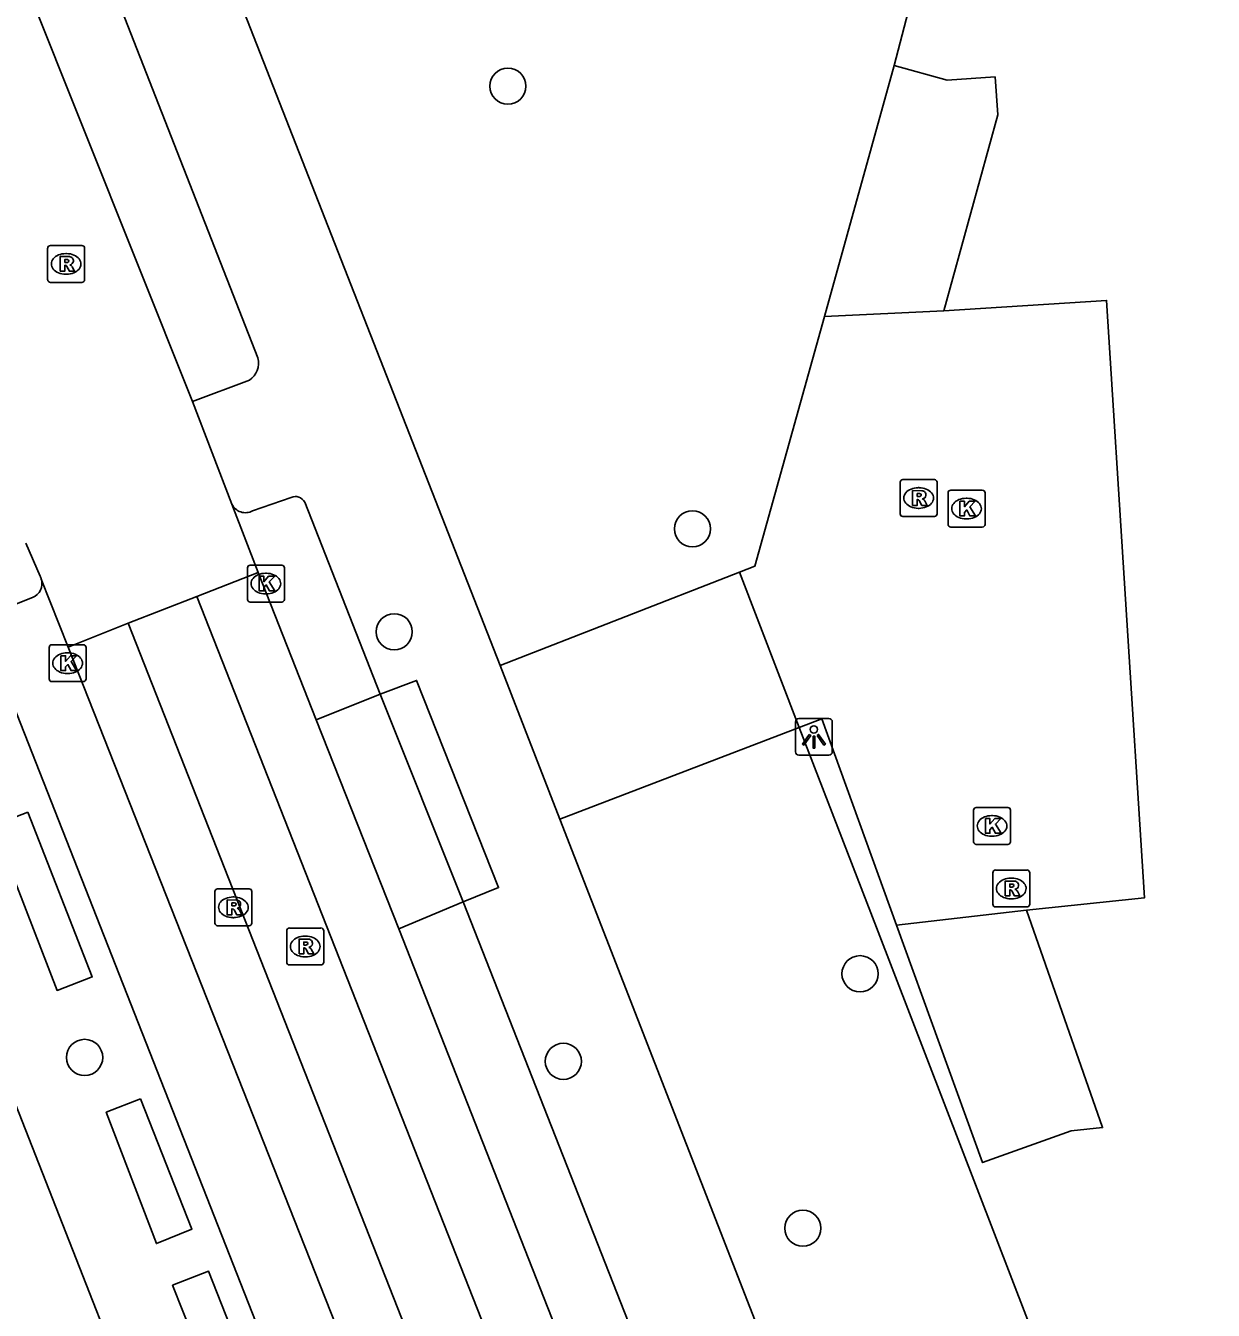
# Model space of a CAD drawing. Extents: x 159689 to 160786, y 387323 to 388339.
# Drawn here: x 160289.04 to 160321.18, y 387535.31 to 387570.09 of the extents above; entities that cross this region are included whole.
import ezdxf

# ---------------------------------------------------------------- set-up
doc = ezdxf.new("R2010")
doc.units = 0
for name, color, linetype in [('IMGEO_Boom', 7, 'Continuous'), ('IMGEO_Groenvoorziening', 7, 'Continuous'), ('IMGEO_Kolk', 7, 'Continuous'), ('IMGEO_Lichtpunt', 7, 'Continuous'), ('IMGEO_Parkeervlak_open', 7, 'Continuous'), ('IMGEO_Rijbaan_lokaal_gesloten', 7, 'Continuous'), ('IMGEO_Rijbaan_lokaal_open', 7, 'Continuous'), ('IMGEO_Rioolput', 7, 'Continuous'), ('IMGEO_Voetpad_gesloten', 7, 'Continuous'), ('IMGEO_Voetpad_open', 7, 'Continuous')]:
    doc.layers.add(name, color=color, linetype=linetype)

msp = doc.modelspace()

# ---------------------------------------------------------------- linework, layer by layer
at = {"layer": 'IMGEO_Boom'}
for centre in [(160302.091, 387568.449), (160307.084, 387556.468), (160299.015, 387553.681), (160311.619, 387544.425), (160290.637, 387542.16), (160303.591, 387542.053), (160310.072, 387537.535)]:
    msp.add_circle(centre, 0.489, dxfattribs=at)
at = {"layer": 'IMGEO_Groenvoorziening'}
for points in [[(160300.946, 387574.526), (160302.11, 387571.505), (160313.354, 387572.134), (160312.54, 387569.007)], [(160309.976, 387551.092), (160312.063, 387545.673), (160321.179, 387522.015), (160315.033, 387518.967)]]:
    msp.add_lwpolyline(points, dxfattribs=at)
at = {"layer": 'IMGEO_Kolk'}
for p, q in [((160314.001, 387556.589), (160314.001, 387557.441)), ((160314.076, 387557.515), (160314.928, 387557.515)), ((160314.489, 387557.295), (160314.514, 387557.295)), ((160315.002, 387557.441), (160315.002, 387556.589)), ((160314.512, 387556.735), (160314.487, 387556.735)), ((160314.928, 387556.515), (160314.076, 387556.515)), ((160295.042, 387554.559), (160295.042, 387555.411)), ((160295.117, 387555.485), (160295.969, 387555.485)), ((160295.53, 387555.265), (160295.555, 387555.265)), ((160296.043, 387555.411), (160296.043, 387554.559)), ((160295.969, 387554.485), (160295.117, 387554.485)), ((160295.553, 387554.705), (160295.528, 387554.705)), ((160289.676, 387552.405), (160289.676, 387553.257)), ((160289.751, 387553.331), (160290.603, 387553.331)), ((160290.164, 387553.111), (160290.189, 387553.111)), ((160290.677, 387553.257), (160290.677, 387552.405)), ((160290.187, 387552.551), (160290.162, 387552.551)), ((160290.603, 387552.331), (160289.751, 387552.331)), ((160314.766, 387548.925), (160315.618, 387548.925)), ((160314.691, 387547.999), (160314.691, 387548.851)), ((160315.179, 387548.705), (160315.204, 387548.705)), ((160315.692, 387548.851), (160315.692, 387547.999)), ((160315.618, 387547.925), (160314.766, 387547.925)), ((160315.202, 387548.145), (160315.177, 387548.145))]:
    msp.add_line(p, q, dxfattribs=at)
for points in [[(160314.001, 387556.589), (160314.001, 387557.441)], [(160314.076, 387557.515), (160314.928, 387557.515)], [(160315.002, 387557.441), (160315.002, 387556.589)], [(160314.322, 387557.215), (160314.445, 387557.215), (160314.445, 387557.064), (160314.575, 387557.215), (160314.739, 387557.215), (160314.593, 387557.064), (160314.746, 387556.815), (160314.594, 387556.815), (160314.509, 387556.979), (160314.445, 387556.912), (160314.445, 387556.815), (160314.322, 387556.815), (160314.322, 387557.215)], [(160314.928, 387556.515), (160314.076, 387556.515)], [(160295.042, 387554.559), (160295.042, 387555.411)], [(160295.117, 387555.485), (160295.969, 387555.485)], [(160295.363, 387555.185), (160295.486, 387555.185), (160295.486, 387555.034), (160295.616, 387555.185), (160295.78, 387555.185), (160295.634, 387555.034), (160295.787, 387554.785), (160295.635, 387554.785), (160295.55, 387554.949), (160295.486, 387554.882), (160295.486, 387554.785), (160295.363, 387554.785), (160295.363, 387555.185)], [(160296.043, 387555.411), (160296.043, 387554.559)], [(160295.969, 387554.485), (160295.117, 387554.485)], [(160289.676, 387552.405), (160289.676, 387553.257)], [(160289.751, 387553.331), (160290.603, 387553.331)], [(160290.677, 387553.257), (160290.677, 387552.405)], [(160289.997, 387553.031), (160290.12, 387553.031), (160290.12, 387552.88), (160290.25, 387553.031), (160290.414, 387553.031), (160290.268, 387552.88), (160290.421, 387552.631), (160290.269, 387552.631), (160290.184, 387552.795), (160290.12, 387552.728), (160290.12, 387552.631), (160289.997, 387552.631), (160289.997, 387553.031)], [(160290.603, 387552.331), (160289.751, 387552.331)], [(160314.766, 387548.925), (160315.618, 387548.925)], [(160314.691, 387547.999), (160314.691, 387548.851)], [(160315.012, 387548.625), (160315.135, 387548.625), (160315.135, 387548.474), (160315.265, 387548.625), (160315.429, 387548.625), (160315.283, 387548.474), (160315.436, 387548.225), (160315.284, 387548.225), (160315.199, 387548.389), (160315.135, 387548.322), (160315.135, 387548.225), (160315.012, 387548.225), (160315.012, 387548.625)], [(160315.692, 387548.851), (160315.692, 387547.999)], [(160315.618, 387547.925), (160314.766, 387547.925)]]:
    msp.add_lwpolyline(points, dxfattribs=at)
for centre, start, end in [((160314.078, 387557.439), 91.552, 178.448), ((160314.078, 387557.439), 91.552, 178.448), ((160314.926, 387557.439), 1.552, 88.448), ((160314.926, 387557.439), 1.552, 88.448), ((160314.078, 387556.591), 181.552, 268.448), ((160314.078, 387556.591), 181.552, 268.448), ((160314.926, 387556.591), 271.552, 358.448), ((160314.926, 387556.591), 271.552, 358.448), ((160295.119, 387555.409), 91.552, 178.448), ((160295.119, 387555.409), 91.552, 178.448), ((160295.967, 387555.409), 1.552, 88.448), ((160295.967, 387555.409), 1.552, 88.448), ((160295.119, 387554.561), 181.552, 268.448), ((160295.119, 387554.561), 181.552, 268.448), ((160295.967, 387554.561), 271.552, 358.448), ((160295.967, 387554.561), 271.552, 358.448), ((160289.753, 387553.255), 91.552, 178.448), ((160289.753, 387553.255), 91.552, 178.448), ((160290.601, 387553.255), 1.552, 88.448), ((160290.601, 387553.255), 1.552, 88.448), ((160289.753, 387552.407), 181.552, 268.448), ((160289.753, 387552.407), 181.552, 268.448), ((160290.601, 387552.407), 271.552, 358.448), ((160290.601, 387552.407), 271.552, 358.448), ((160314.768, 387548.849), 91.552, 178.448), ((160314.768, 387548.849), 91.552, 178.448), ((160315.616, 387548.849), 1.552, 88.448), ((160315.616, 387548.849), 1.552, 88.448), ((160314.768, 387548.001), 181.552, 268.448), ((160314.768, 387548.001), 181.552, 268.448), ((160315.616, 387548.001), 271.552, 358.448), ((160315.616, 387548.001), 271.552, 358.448)]:
    msp.add_arc(centre, 0.0765, start, end, dxfattribs=at)
for centre, major_axis, ratio, start_param, end_param in [((160314.488, 387557.015), (-0.387, 0.002), 0.722429, 4.712389, 7.853982), ((160314.513, 387557.015), (-0.39, 0.002), 0.717154, 1.570796, 4.712389), ((160295.529, 387554.985), (-0.387, 0.002), 0.722429, 4.712389, 7.853982), ((160295.554, 387554.985), (-0.39, 0.002), 0.717154, 1.570796, 4.712389), ((160290.163, 387552.831), (-0.387, 0.002), 0.722429, 4.712389, 7.853982), ((160290.188, 387552.831), (-0.39, 0.002), 0.717154, 1.570796, 4.712389), ((160315.178, 387548.425), (-0.387, 0.002), 0.722429, 4.712389, 7.853982), ((160315.203, 387548.425), (-0.39, 0.002), 0.717154, 1.570796, 4.712389)]:
    msp.add_ellipse(centre, major_axis=major_axis, ratio=ratio, start_param=start_param, end_param=end_param, dxfattribs=at)
at = {"layer": 'IMGEO_Lichtpunt'}
for p, q in [((160309.872, 387551.24), (160309.872, 387550.433)), ((160309.872, 387551.24), (160309.872, 387550.433)), ((160310.774, 387551.335), (160309.966, 387551.335)), ((160310.774, 387551.335), (160309.966, 387551.335)), ((160310.868, 387550.433), (160310.868, 387551.24)), ((160310.868, 387550.433), (160310.868, 387551.24)), ((160309.966, 387550.339), (160310.774, 387550.339)), ((160309.966, 387550.339), (160310.774, 387550.339))]:
    msp.add_line(p, q, dxfattribs=at)
for points in [[(160310.246, 387550.904), (160310.285, 387550.876), (160310.097, 387550.614), (160310.059, 387550.641), (160310.246, 387550.904)], [(160310.348, 387550.856), (160310.395, 387550.856), (160310.395, 387550.534), (160310.348, 387550.534), (160310.348, 387550.856)], [(160310.458, 387550.876), (160310.496, 387550.903), (160310.683, 387550.641), (160310.644, 387550.613), (160310.458, 387550.876)]]:
    msp.add_lwpolyline(points, dxfattribs=at)
msp.add_circle((160310.371, 387551.038), 0.0994, dxfattribs=at)
for centre, start, end in [((160309.966, 387551.24), 90, 180), ((160309.966, 387551.24), 90, 180), ((160310.774, 387551.24), 0, 90), ((160310.774, 387551.24), 0, 90), ((160309.966, 387550.433), 180, 270), ((160309.966, 387550.433), 180, 270), ((160310.774, 387550.433), 270, 0), ((160310.774, 387550.433), 270, 360)]:
    msp.add_arc(centre, 0.0946, start, end, dxfattribs=at)
at = {"layer": 'IMGEO_Parkeervlak_open'}
for points in [[(160312.54, 387569.007), (160310.655, 387562.217)], [(160312.54, 387569.007), (160313.979, 387568.614), (160315.274, 387568.702), (160315.347, 387567.674), (160313.891, 387562.371)], [(160316.123, 387546.148), (160318.185, 387540.259), (160317.334, 387540.174), (160314.936, 387539.312), (160312.608, 387545.737)]]:
    msp.add_lwpolyline(points, dxfattribs=at)
at = {"layer": 'IMGEO_Rijbaan_lokaal_gesloten'}
for points in [[(160293.671, 387554.639), (160295.329, 387555.289)], [(160296.898, 387551.301), (160295.329, 387555.289)], [(160311.005, 387510.612), (160293.671, 387554.639)], [(160290.195, 387553.265), (160291.816, 387553.917)], [(160291.816, 387553.917), (160308.891, 387510.507), (160307.321, 387509.869)], [(160290.195, 387553.265), (160307.321, 387509.869)], [(160299.135, 387545.644), (160296.898, 387551.301)], [(160309.988, 387518.028), (160299.135, 387545.644)]]:
    msp.add_lwpolyline(points, dxfattribs=at)
at = {"layer": 'IMGEO_Rijbaan_lokaal_open'}
for points in [[(160293.556, 387559.911), (160289.11, 387571.06)], [(160294.624, 387557.136), (160293.556, 387559.911)], [(160295.329, 387555.289), (160294.624, 387557.136)], [(160289.042, 387556.083), (160289.434, 387555.183)], [(160289.465, 387555.105), (160290.195, 387553.265)], [(160293.671, 387554.639), (160291.816, 387553.917)]]:
    msp.add_lwpolyline(points, dxfattribs=at)
msp.add_arc((160289.147, 387555.024), 0.328, 14.3326, 29.0167, dxfattribs=at)
at = {"layer": 'IMGEO_Rioolput'}
for p, q in [((160289.636, 387563.212), (160289.636, 387564.064)), ((160289.711, 387564.138), (160290.563, 387564.138)), ((160290.124, 387563.918), (160290.149, 387563.918)), ((160290.637, 387564.064), (160290.637, 387563.212)), ((160290.147, 387563.358), (160290.122, 387563.358)), ((160290.563, 387563.138), (160289.711, 387563.138)), ((160312.705, 387556.876), (160312.705, 387557.728)), ((160312.78, 387557.802), (160313.632, 387557.802)), ((160313.706, 387557.728), (160313.706, 387556.876)), ((160313.193, 387557.582), (160313.218, 387557.582)), ((160313.216, 387557.022), (160313.191, 387557.022)), ((160313.632, 387556.802), (160312.78, 387556.802)), ((160315.287, 387547.232), (160316.139, 387547.232)), ((160315.212, 387546.306), (160315.212, 387547.158)), ((160315.7, 387547.012), (160315.725, 387547.012)), ((160316.213, 387547.158), (160316.213, 387546.306)), ((160294.161, 387545.796), (160294.161, 387546.648)), ((160294.236, 387546.722), (160295.088, 387546.722)), ((160294.649, 387546.502), (160294.674, 387546.502)), ((160295.162, 387546.648), (160295.162, 387545.796)), ((160316.139, 387546.232), (160315.287, 387546.232)), ((160315.723, 387546.452), (160315.698, 387546.452)), ((160294.672, 387545.942), (160294.647, 387545.942)), ((160295.088, 387545.722), (160294.236, 387545.722)), ((160296.105, 387544.736), (160296.105, 387545.588)), ((160296.18, 387545.662), (160297.032, 387545.662)), ((160297.106, 387545.588), (160297.106, 387544.736)), ((160296.593, 387545.442), (160296.618, 387545.442)), ((160296.616, 387544.882), (160296.591, 387544.882)), ((160297.032, 387544.662), (160296.18, 387544.662))]:
    msp.add_line(p, q, dxfattribs=at)
for points in [[(160289.636, 387563.212), (160289.636, 387564.064)], [(160289.711, 387564.138), (160290.563, 387564.138)], [(160290.637, 387564.064), (160290.637, 387563.212)], [(160290.225, 387563.836), (160289.973, 387563.838), (160289.973, 387563.438)], [(160289.973, 387563.438), (160290.097, 387563.438), (160290.097, 387563.6), (160290.108, 387563.6)], [(160290.151, 387563.757), (160290.097, 387563.757), (160290.097, 387563.676)], [(160290.097, 387563.676), (160290.149, 387563.676)], [(160290.155, 387563.571), (160290.226, 387563.438), (160290.366, 387563.438), (160290.301, 387563.564)], [(160290.563, 387563.138), (160289.711, 387563.138)], [(160312.705, 387556.876), (160312.705, 387557.728)], [(160312.78, 387557.802), (160313.632, 387557.802)], [(160313.706, 387557.728), (160313.706, 387556.876)], [(160313.294, 387557.5), (160313.042, 387557.502), (160313.042, 387557.102)], [(160313.22, 387557.421), (160313.166, 387557.421), (160313.166, 387557.34)], [(160313.166, 387557.34), (160313.218, 387557.34)], [(160313.042, 387557.102), (160313.166, 387557.102), (160313.166, 387557.264), (160313.177, 387557.264)], [(160313.224, 387557.235), (160313.295, 387557.102), (160313.435, 387557.102), (160313.37, 387557.228)], [(160313.632, 387556.802), (160312.78, 387556.802)], [(160315.287, 387547.232), (160316.139, 387547.232)], [(160315.212, 387546.306), (160315.212, 387547.158)], [(160315.801, 387546.93), (160315.549, 387546.932), (160315.549, 387546.532)], [(160315.727, 387546.851), (160315.673, 387546.851), (160315.673, 387546.77)], [(160316.213, 387547.158), (160316.213, 387546.306)], [(160294.161, 387545.796), (160294.161, 387546.648)], [(160294.236, 387546.722), (160295.088, 387546.722)], [(160295.162, 387546.648), (160295.162, 387545.796)], [(160315.549, 387546.532), (160315.673, 387546.532), (160315.673, 387546.694), (160315.684, 387546.694)], [(160315.673, 387546.77), (160315.725, 387546.77)], [(160315.731, 387546.665), (160315.802, 387546.532), (160315.942, 387546.532), (160315.877, 387546.658)], [(160294.75, 387546.42), (160294.498, 387546.422), (160294.498, 387546.022)], [(160294.498, 387546.022), (160294.622, 387546.022), (160294.622, 387546.184), (160294.633, 387546.184)], [(160294.676, 387546.341), (160294.622, 387546.341), (160294.622, 387546.26)], [(160294.622, 387546.26), (160294.674, 387546.26)], [(160294.68, 387546.155), (160294.751, 387546.022), (160294.891, 387546.022), (160294.826, 387546.148)], [(160316.139, 387546.232), (160315.287, 387546.232)], [(160295.088, 387545.722), (160294.236, 387545.722)], [(160296.105, 387544.736), (160296.105, 387545.588)], [(160296.18, 387545.662), (160297.032, 387545.662)], [(160297.106, 387545.588), (160297.106, 387544.736)], [(160296.694, 387545.36), (160296.442, 387545.362), (160296.442, 387544.962)], [(160296.442, 387544.962), (160296.566, 387544.962), (160296.566, 387545.124), (160296.577, 387545.124)], [(160296.62, 387545.281), (160296.566, 387545.281), (160296.566, 387545.2)], [(160296.566, 387545.2), (160296.618, 387545.2)], [(160296.624, 387545.095), (160296.695, 387544.962), (160296.835, 387544.962), (160296.77, 387545.088)], [(160297.032, 387544.662), (160296.18, 387544.662)]]:
    msp.add_lwpolyline(points, dxfattribs=at)
for centre, radius, start, end in [((160289.713, 387564.062), 0.0765, 91.552, 178.448), ((160289.713, 387564.062), 0.0765, 91.552, 178.448), ((160290.561, 387564.062), 0.0765, 1.552, 88.448), ((160290.561, 387564.062), 0.0765, 1.552, 88.448), ((160290.107, 387563.547), 0.0533, 26.0293, 88.6989), ((160290.133, 387563.865), 0.19, 274.7715, 282.9687), ((160290.157, 387563.661), 0.0964, 77.0061, 93.1865), ((160290.171, 387563.718), 0.0378, 276.6634, 79.6772), ((160290.224, 387563.726), 0.109, 350.3612, 89.416), ((160290.222, 387563.726), 0.112, 277.5842, 350.9817), ((160290.206, 387563.511), 0.108, 29.5134, 73.7905), ((160289.713, 387563.214), 0.0765, 181.552, 268.448), ((160289.713, 387563.214), 0.0765, 181.552, 268.448), ((160290.561, 387563.214), 0.0765, 271.552, 358.448), ((160290.561, 387563.214), 0.0765, 271.552, 358.448), ((160312.782, 387557.726), 0.0765, 91.552, 178.448), ((160312.782, 387557.726), 0.0765, 91.552, 178.448), ((160313.63, 387557.726), 0.0765, 1.552, 88.448), ((160313.63, 387557.726), 0.0765, 1.552, 88.448), ((160313.202, 387557.529), 0.19, 274.7715, 282.9687), ((160313.226, 387557.325), 0.0964, 77.0061, 93.1865), ((160313.24, 387557.382), 0.0378, 276.6634, 79.6772), ((160313.293, 387557.39), 0.109, 350.3612, 89.416), ((160313.291, 387557.39), 0.112, 277.5842, 350.9817), ((160313.275, 387557.175), 0.108, 29.5134, 73.7905), ((160313.176, 387557.211), 0.0533, 26.0293, 88.6989), ((160312.782, 387556.878), 0.0765, 181.552, 268.448), ((160312.782, 387556.878), 0.0765, 181.552, 268.448), ((160313.63, 387556.878), 0.0765, 271.552, 358.448), ((160313.63, 387556.878), 0.0765, 271.552, 358.448), ((160315.289, 387547.156), 0.0765, 91.552, 178.448), ((160315.289, 387547.156), 0.0765, 91.552, 178.448), ((160316.137, 387547.156), 0.0765, 1.552, 88.448), ((160316.137, 387547.156), 0.0765, 1.552, 88.448), ((160315.733, 387546.755), 0.0964, 77.0061, 93.1865), ((160315.747, 387546.812), 0.0378, 276.6634, 79.6772), ((160315.8, 387546.82), 0.109, 350.3612, 89.416), ((160294.238, 387546.646), 0.0765, 91.552, 178.448), ((160294.238, 387546.646), 0.0765, 91.552, 178.448), ((160295.086, 387546.646), 0.0765, 1.552, 88.448), ((160295.086, 387546.646), 0.0765, 1.552, 88.448), ((160315.683, 387546.641), 0.0533, 26.0293, 88.6989), ((160315.709, 387546.959), 0.19, 274.7715, 282.9687), ((160315.798, 387546.82), 0.112, 277.5842, 350.9817), ((160315.782, 387546.605), 0.108, 29.5134, 73.7905), ((160294.632, 387546.131), 0.0533, 26.0293, 88.6989), ((160294.658, 387546.449), 0.19, 274.7715, 282.9687), ((160294.682, 387546.245), 0.0964, 77.0061, 93.1865), ((160294.696, 387546.302), 0.0378, 276.6634, 79.6772), ((160294.749, 387546.31), 0.109, 350.3612, 89.416), ((160294.747, 387546.31), 0.112, 277.5842, 350.9817), ((160294.731, 387546.095), 0.108, 29.5134, 73.7905), ((160315.289, 387546.308), 0.0765, 181.552, 268.448), ((160315.289, 387546.308), 0.0765, 181.552, 268.448), ((160316.137, 387546.308), 0.0765, 271.552, 358.448), ((160316.137, 387546.308), 0.0765, 271.552, 358.448), ((160294.238, 387545.798), 0.0765, 181.552, 268.448), ((160294.238, 387545.798), 0.0765, 181.552, 268.448), ((160295.086, 387545.798), 0.0765, 271.552, 358.448), ((160295.086, 387545.798), 0.0765, 271.552, 358.448), ((160296.182, 387545.586), 0.0765, 91.552, 178.448), ((160296.182, 387545.586), 0.0765, 91.552, 178.448), ((160297.03, 387545.586), 0.0765, 1.552, 88.448), ((160297.03, 387545.586), 0.0765, 1.552, 88.448), ((160296.576, 387545.071), 0.0533, 26.0293, 88.6989), ((160296.602, 387545.389), 0.19, 274.7715, 282.9687), ((160296.626, 387545.185), 0.0964, 77.0061, 93.1865), ((160296.64, 387545.242), 0.0378, 276.6634, 79.6772), ((160296.693, 387545.25), 0.109, 350.3612, 89.416), ((160296.691, 387545.25), 0.112, 277.5842, 350.9817), ((160296.675, 387545.035), 0.108, 29.5134, 73.7905), ((160296.182, 387544.738), 0.0765, 181.552, 268.448), ((160296.182, 387544.738), 0.0765, 181.552, 268.448), ((160297.03, 387544.738), 0.0765, 271.552, 358.448), ((160297.03, 387544.738), 0.0765, 271.552, 358.448)]:
    msp.add_arc(centre, radius, start, end, dxfattribs=at)
for centre, major_axis, ratio, start_param, end_param in [((160290.123, 387563.638), (-0.387, 0.002), 0.722429, 4.712389, 7.853982), ((160290.148, 387563.638), (-0.39, 0.002), 0.717154, 1.570796, 4.712389), ((160313.192, 387557.302), (-0.387, 0.002), 0.722429, 4.712389, 7.853982), ((160313.217, 387557.302), (-0.39, 0.002), 0.717154, 1.570796, 4.712389), ((160315.699, 387546.732), (-0.387, 0.002), 0.722429, 4.712389, 7.853982), ((160315.724, 387546.732), (-0.39, 0.002), 0.717154, 1.570796, 4.712389), ((160294.648, 387546.222), (-0.387, 0.002), 0.722429, 4.712389, 7.853982), ((160294.673, 387546.222), (-0.39, 0.002), 0.717154, 1.570796, 4.712389), ((160296.592, 387545.162), (-0.387, 0.002), 0.722429, 4.712389, 7.853982), ((160296.617, 387545.162), (-0.39, 0.002), 0.717154, 1.570796, 4.712389)]:
    msp.add_ellipse(centre, major_axis=major_axis, ratio=ratio, start_param=start_param, end_param=end_param, dxfattribs=at)
at = {"layer": 'IMGEO_Voetpad_gesloten'}
for points in [[(160298.635, 387551.989), (160299.618, 387552.365), (160301.84, 387546.755), (160300.877, 387546.37)], [(160300.877, 387546.37), (160298.635, 387551.989)]]:
    msp.add_lwpolyline(points, dxfattribs=at)
at = {"layer": 'IMGEO_Voetpad_open'}
for points in [[(160301.88, 387552.769), (160294.426, 387571.812)], [(160291.297, 387571.386), (160295.324, 387561.096)], [(160313.891, 387562.371), (160318.292, 387562.65), (160319.32, 387546.481), (160316.123, 387546.148)], [(160310.655, 387562.217), (160308.777, 387555.453), (160308.358, 387555.29)], [(160310.655, 387562.217), (160313.891, 387562.371)], [(160295.094, 387560.489), (160293.556, 387559.911)], [(160295.178, 387556.956), (160296.224, 387557.317)], [(160296.592, 387557.185), (160298.635, 387551.989)], [(160308.358, 387555.29), (160301.88, 387552.769)], [(160309.976, 387551.092), (160308.358, 387555.29)], [(160289.227, 387554.605), (160288.06, 387554.149)], [(160302.86, 387504.739), (160298.437, 387516.232), (160283.556, 387554.166)], [(160287.872, 387553.796), (160305.228, 387509.655)], [(160303.5, 387548.605), (160301.88, 387552.769)], [(160296.898, 387551.301), (160298.635, 387551.989)], [(160303.5, 387548.605), (160309.976, 387551.092)], [(160312.608, 387545.737), (160310.584, 387551.325), (160309.976, 387551.092)], [(160289.097, 387548.797), (160288.165, 387548.433), (160289.89, 387543.971), (160290.841, 387544.339), (160289.097, 387548.797)], [(160315.033, 387518.967), (160303.5, 387548.605)], [(160299.135, 387545.644), (160300.877, 387546.37)], [(160300.877, 387546.37), (160311.485, 387519.381)], [(160316.123, 387546.148), (160312.608, 387545.737)], [(160292.151, 387541.041), (160291.22, 387540.674), (160292.58, 387537.121), (160293.54, 387537.511), (160292.151, 387541.041)], [(160294.412, 387532.472), (160295.377, 387532.849), (160293.992, 387536.372), (160293.015, 387535.994), (160294.412, 387532.472)]]:
    msp.add_lwpolyline(points, dxfattribs=at)
for centre, radius, start, end in [((160294.801, 387560.947), 0.544, 302.6001, 15.8953), ((160296.34, 387557.063), 0.28, 25.9258, 114.6089), ((160294.983, 387557.298), 0.394, 204.3288, 299.6722), ((160289.061, 387554.991), 0.42, 293.2757, 15.8154)]:
    msp.add_arc(centre, radius, start, end, dxfattribs=at)

doc.saveas('drawing.dxf')
